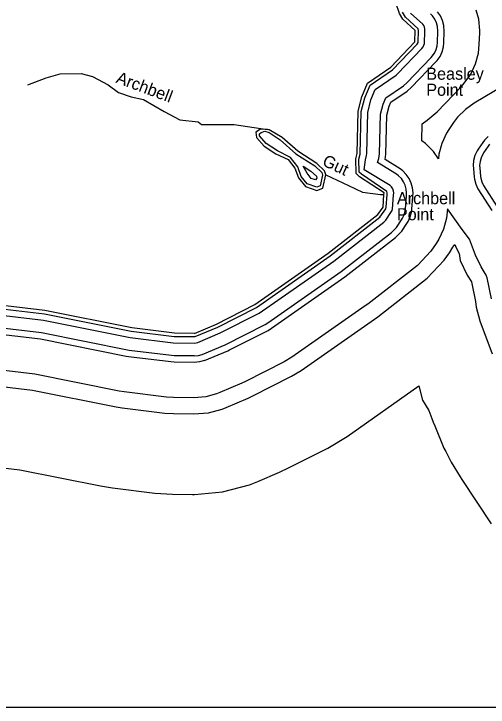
# Model space of a CAD drawing. Extents: x 2532689 to 2764727, y 536648 to 732970.
# Drawn here: x 2643510 to 2649400, y 620490 to 629099 of the extents above; entities that cross this region are included whole.
import ezdxf

# ---------------------------------------------------------------- set-up
doc = ezdxf.new("R2010")
doc.units = 0
for name, color, linetype in [('Exist Hydrographic Buffer Line', 7, 'Continuous'), ('Exist Hydrographic Creek Double Shore', 7, 'Continuous'), ('Exist Hydrographic Creek Single Shore', 7, 'Continuous'), ('Exist Hydrographic Creek Single Shore Label', 7, 'Continuous'), ('Exist Hydrographic Point Label', 7, 'Continuous'), ('Exist Hydrographic Pond Under 1500 Sq Ft', 7, 'Continuous'), ('Exist Hydrographic River Shore', 7, 'Continuous'), ('Map Preparation Inset Cut Line', 7, 'Continuous')]:
    doc.layers.add(name, color=color, linetype=linetype)

msp = doc.modelspace()

# ---------------------------------------------------------------- linework, layer by layer
at = {"layer": 'Exist Hydrographic Buffer Line'}
for points in [[(2650106.5, 629298.3), (2650070.4, 629040.7), (2650063.4, 628924.4), (2650043.9, 628900), (2649825.9, 628612.1), (2649740, 628469.9), (2649636.1, 628248.9), (2649604.7, 628212.9), (2649226.4, 627990.7), (2649117.5, 627913.8), (2649018.9, 627815.2), (2648968.6, 627748.8), (2648911.6, 627664.4), (2648881.9, 627616.6), (2648823, 627490.2), (2648786.9, 627355.5), (2648782.2, 627301)], [(2648142.5, 626894.9), (2647827.7, 627107.4), (2647799.4, 627134.4), (2647795.7, 627296.3), (2647810.7, 627357.6), (2647824.4, 627887.2), (2647868.7, 628055.9), (2647934.1, 628212.7), (2648212.4, 628404.8), (2648519.8, 628724.3), (2648530.2, 628745.1), (2648535.8, 628892), (2648530.4, 628913.5), (2648374.2, 629057.2), (2648336.2, 629122.1)], [(2648217.4, 626926.9), (2648199.7, 626952), (2648184.9, 626966.8), (2647860.7, 627162.5), (2647875.9, 627287.6), (2647888.4, 627338.8), (2647891.7, 627364), (2647904.2, 627875.9), (2647944.6, 628030.2), (2647998.9, 628160.2), (2648257.9, 628339), (2648276.4, 628354.7), (2648577.4, 628669), (2648594.6, 628692), (2648603.4, 628711), (2648609, 628731.2), (2648615.7, 628889.2), (2648613.9, 628914.3), (2648608.3, 628934.5), (2648599.7, 628953.4), (2648587.6, 628970.6), (2648436.9, 629108.3)], [(2648370.7, 626970.6), (2648350.2, 627014.9), (2648322.3, 627054.9), (2648287.6, 627089.4), (2648262, 627108.6), (2648026.2, 627253.5), (2648044, 627301.2), (2648051.6, 627360), (2648063.7, 627853.4), (2648096.7, 627978.9), (2648128.5, 628055.3), (2648348.7, 628207.3), (2648392, 628244.1), (2648693, 628558.4), (2648733.2, 628612), (2648753.7, 628656.3), (2648766.4, 628703.4), (2648770.3, 628742.1), (2648775.5, 628883.6), (2648771.4, 628942.1), (2648758.6, 628989.2), (2648738.1, 629033.5), (2648710.3, 629073.4), (2648683.4, 629101.2)], [(2648445.9, 626998), (2648419.5, 627054.9), (2648383.4, 627106.2), (2648339.1, 627150.6), (2648305.9, 627175.4), (2648122.8, 627289.5), (2648131.6, 627358.1), (2648143.5, 627842.1), (2648172.6, 627953.3), (2648193.1, 628002.8), (2648394.3, 628141.4), (2648449.6, 628188.7), (2648750.6, 628503), (2648766.4, 628520.6), (2648802.5, 628572), (2648829, 628628.9), (2648845.2, 628689.5), (2648850.5, 628739.3), (2648855.4, 628880.8), (2648850.1, 628955.9), (2648833.9, 629016.6), (2648807.4, 629073.4), (2648771.4, 629124.9)], [(2648782.2, 627301), (2648720.5, 627389.1), (2648621.9, 627487.7), (2648575.7, 627522.1), (2648581.3, 627735.7), (2648644.2, 627779.3), (2648767.5, 627884.4), (2649068.5, 628198.6), (2649103.5, 628237.8), (2649183.5, 628352), (2649242.4, 628478.4), (2649278.5, 628613.1), (2649290.1, 628723.8), (2649295.3, 628865.2), (2649295.7, 628893.5), (2649283.4, 629032.4), (2649253.4, 629144.9)], [(2647272.4, 626949.1), (2647154.3, 626987.8), (2647080.1, 627081.4), (2647038.5, 627198.2), (2646945.6, 627315), (2646782.4, 627397.1), (2646645.4, 627488.5), (2646562.5, 627583.3), (2646558.8, 627611), (2646583, 627625.9), (2646626.3, 627642), (2646681.1, 627627.4), (2646817.8, 627533.3), (2647011.2, 627363.1), (2647248.6, 627210.2), (2647332.9, 627128.2), (2647343.6, 627097.3), (2647313.4, 626963.3), (2647272.4, 626949.1)], [(2649400.3, 627576.7), (2649356, 627532.3), (2649333.4, 627502.4), (2649276.4, 627418.1), (2649263.1, 627396.6), (2649236.4, 627339.7), (2649220.2, 627279.1), (2649214.7, 627216.6), (2649216.5, 627180.1), (2649227.4, 627072.1), (2649231.3, 627046.1), (2649247.5, 626985.5), (2649273.9, 626928.6), (2649446.6, 626658.4)], [(2649417.3, 627481), (2649399.6, 627457.7), (2649342.6, 627373.4), (2649311.7, 627312.4), (2649299, 627265.2), (2649294.7, 627216.6), (2649296.3, 627188.2), (2649307.2, 627080.3), (2649310, 627060), (2649322.7, 627012.9), (2649343.2, 626968.6), (2649514.1, 626701.6)], [(2647255.6, 627038.7), (2647202.1, 627056.3), (2647150.8, 627120.8), (2647103.3, 627209.1), (2647198.6, 627147.2), (2647270.4, 627084.5), (2647271.6, 627060.4), (2647255.6, 627038.7)], [(2645876.8, 624793.2), (2646167, 624916.4), (2646188.7, 624926.6), (2646666.7, 625169.1), (2646710.2, 625195.2), (2647621.2, 625832.9), (2648250.7, 626321.5), (2648326.2, 626401.8), (2648391.2, 626496.3), (2648406.4, 626520.3), (2648433, 626577.2), (2648449.2, 626637.8), (2648453.7, 626673.5), (2648465.4, 626830.8), (2648467.7, 626874.9), (2648462.1, 626937.4), (2648445.9, 626998)], [(2648370.5, 626651.7), (2648374, 626679.4), (2648385.7, 626836.7), (2648387.7, 626874.9), (2648383.4, 626923.5), (2648370.7, 626970.6)], [(2642543.8, 625453.5), (2643877.8, 625295.6), (2644953.1, 625080.8), (2645489.1, 625015.4), (2645752.2, 625011.5), (2645774.3, 625013.3), (2645794.6, 625018.7), (2646072.7, 625137.2), (2646558, 625383.1), (2647483.4, 626029.5), (2648103.5, 626511.1), (2648128.5, 626537.8), (2648193.5, 626632.3), (2648207.5, 626659.3), (2648213, 626679.5), (2648226.1, 626848.7), (2648227.8, 626874.9), (2648225.9, 626895.7), (2648217.4, 626926.9)], [(2645760.6, 625092.1), (2646041.5, 625210.7), (2646521.7, 625454.4), (2647437.7, 626095.1), (2648054.3, 626574.2), (2648127.7, 626677.6), (2648134.7, 626697.3), (2648146.4, 626854.6), (2648147.8, 626874.9), (2648142.5, 626894.9)], [(2649440.9, 625561.2), (2649386.1, 625821.1), (2649374.4, 625856), (2649311.7, 625958.2), (2649241.5, 626104.2), (2649169.6, 626302.6), (2649076.1, 626421.1), (2648895.2, 626678.4), (2648892.5, 626640.8), (2648882.5, 626561.4), (2648846.4, 626426.7), (2648787.6, 626300.3), (2648753.9, 626247), (2648688.9, 626152.4), (2648520.8, 625974.1), (2647905.6, 625496.2), (2647873.4, 625472.5), (2646962.4, 624834.8), (2646865.6, 624776.8), (2646387.6, 624534.2), (2646339.6, 624511.8), (2646067.7, 624395.7), (2646027.1, 624379.7), (2645892.6, 624343.6), (2645744.2, 624331.6), (2645494.2, 624334.5), (2645407.1, 624340.3), (2644880.1, 624404.4), (2644819.8, 624414), (2643771.2, 624623.5), (2642549.3, 624768.1)], [(2645750.3, 624851.5), (2645802.2, 624855.7), (2645849.4, 624868.4), (2646135.6, 624990), (2646630.4, 625240.5), (2646664.2, 625260.8), (2647575.3, 625898.5), (2648201.5, 626384.7), (2648260.4, 626447.1), (2648325.4, 626541.6), (2648337.3, 626560.3), (2648357.8, 626604.6), (2648370.5, 626651.7)], [(2642175.7, 624610.9), (2643739.6, 624425.9), (2644780.6, 624217.9), (2644855.9, 624205.8), (2645382.9, 624141.8), (2645491.8, 624134.6), (2645741.7, 624131.5), (2645927.5, 624146.7), (2646095.6, 624191.8), (2646146.3, 624211.8), (2646418.2, 624327.8), (2646478.3, 624355.8), (2646956.2, 624598.4), (2647077.2, 624670.9), (2647988.3, 625308.6), (2648028.3, 625338.2), (2648643.2, 625816.2), (2648853.8, 626039.1), (2648918.8, 626133.6), (2648960.8, 626200.3), (2648987.7, 626235.9), (2649001.4, 626194), (2649040.8, 626124.4), (2649053.5, 626036.1), (2649141.3, 625853.6), (2649191.7, 625771.4), (2649244, 625525.5), (2649250, 625457.5), (2649295.1, 625289.1), (2649449.1, 624876.9)], [(2642548.9, 625533.5), (2643890.3, 625374.7), (2644968.9, 625159.3), (2645498.9, 625094.8), (2645760.6, 625092.1)], [(2645876.8, 624793.2), (2645816.1, 624777), (2645749.5, 624771.5), (2645499.3, 624774.5), (2645460.2, 624777.1), (2644933.2, 624841.2), (2644906.1, 624845.5), (2643840.1, 625058.5), (2642244.8, 625247.2)], [(2645750.3, 624851.5), (2645500.4, 624854.5), (2645469.8, 624856.5), (2644942.8, 624920.6), (2644921.9, 624924), (2643852.6, 625137.5), (2642552.3, 625291.4)], [(2642067.8, 623616.7), (2643582.7, 623437.4), (2644585, 623237.3), (2644735.5, 623213.2), (2645262.5, 623149.1), (2645479.7, 623134.6), (2645729.6, 623131.6), (2645753.6, 623131.4), (2646101, 623161.8), (2646437.7, 623252.1), (2646538.8, 623291.9), (2646810.7, 623408), (2646930.8, 623464), (2647408.8, 623706.6), (2647650.7, 623851.6), (2648538.8, 624481.1), (2648586.2, 624303), (2648664.3, 624175.4), (2648701, 624076.1), (2648718.9, 624028.5), (2648736.5, 623984.4), (2648848.9, 623706.1), (2648876.1, 623664.4), (2648940.7, 623530.2), (2649053.7, 623350.8), (2649075, 623317.7), (2649437.2, 622767.6)]]:
    msp.add_lwpolyline(points, dxfattribs=at)
at = {"layer": 'Exist Hydrographic Creek Double Shore'}
msp.add_lwpolyline([(2648106.4, 626857.6), (2648107.6, 626874.9), (2647802.7, 627076), (2647759.6, 627116.9), (2647755.7, 627300.6), (2647771.7, 627366.9), (2647784.6, 627892.8), (2647830.6, 628068.7), (2647901.7, 628239), (2648189.6, 628437.8), (2648490.6, 628752), (2648495.6, 628893.5), (2648342.6, 629031.7), (2648299.7, 629105.4), (2648254.6, 629238.3), (2648310.6, 629355.4), (2648425.6, 629458.6), (2648548.7, 629519.4), (2648563.6, 629628.3), (2648493.7, 629776.5), (2648450.7, 629824.1), (2648438.6, 629984.4), (2648518.7, 630145.3), (2648514.6, 630170.7)], dxfattribs=at)
at = {"layer": 'Exist Hydrographic Creek Single Shore'}
for points in [[(2643684.2, 628218.5), (2643909.4, 628305.1), (2644085.3, 628356.2), (2644344.7, 628357.8), (2644487.6, 628319.9), (2644680, 628217.4), (2644808.5, 628121), (2644965.8, 628067.5), (2645120.6, 628035.9), (2645376.3, 627887.3), (2645570.9, 627782.8), (2645799.1, 627759.4), (2645840.1, 627727.2), (2646244.3, 627727.2), (2646661.2, 627662)], [(2647385.2, 627099.6), (2647663.9, 626968.8), (2647840, 626885.9), (2648062.5, 626856.3), (2648106.4, 626857.6)]]:
    msp.add_lwpolyline(points, dxfattribs=at)
at = {"layer": 'Exist Hydrographic Pond Under 1500 Sq Ft'}
for points in [[(2646661.2, 627662), (2646572.6, 627666.5), (2646515.6, 627631.4), (2646524.6, 627566.1), (2646618.7, 627458.2), (2646762.7, 627362.3), (2646914.6, 627289.6), (2647000.7, 627184.7), (2647044.6, 627061.7), (2647130.7, 626953.5), (2647272.6, 626906.8), (2647347.7, 626932.8), (2647385.2, 627099.6)], [(2647385.2, 627099.6), (2647367.6, 627150.3), (2647273.7, 627241.7), (2647037.6, 627393), (2646841.6, 627565.7), (2646681.7, 627661), (2646661.2, 627662)]]:
    msp.add_lwpolyline(points, dxfattribs=at)
at = {"layer": 'Exist Hydrographic River Shore'}
for points in [[(2645753.6, 625131.5), (2645503.6, 625134.5), (2644976.7, 625198.5), (2643896.7, 625414.3), (2642283.5, 625605.2), (2641599.5, 625672.7), (2641013.4, 625767.2), (2640175.4, 625966.4), (2639352.5, 626241.8), (2638377.5, 626625.9), (2637582.3, 626761.2), (2637297.3, 626844.9), (2637036.4, 626955.9), (2636701.4, 627047.4), (2636506.4, 627161), (2636166.4, 627478.8), (2635937.4, 627650.2), (2635237.3, 628015.9), (2635212.3, 628051), (2635218.2, 628156.2)], [(2645753.6, 625131.5), (2646025.7, 625247.6), (2646503.7, 625490.2), (2647414.7, 626127.9), (2648029.7, 626605.8), (2648094.7, 626700.3), (2648106.4, 626857.6)]]:
    msp.add_lwpolyline(points, dxfattribs=at)
at = {"layer": 'Map Preparation Inset Cut Line'}
msp.add_lwpolyline([(2637707.4, 620490), (2663418.1, 620490), (2663418.1, 648997.4), (2637707.4, 648997.4)], close=True, dxfattribs=at)

# ---------------------------------------------------------------- texts
at = {"layer": 'Exist Hydrographic Creek Single Shore Label'}
for s, rotation, p in [('Archbell', 339.4371, (2644768.4, 628248.5)), ('Gut', 334.86896, (2647329.6, 627223))]:
    msp.add_text(s, height=150, rotation=rotation, dxfattribs=at).set_placement(p)
at = {"layer": 'Exist Hydrographic Point Label'}
for s, p in [('Beasley', (2648632, 628281.2)), ('Point', (2648632, 628082)), ('Archbell', (2648267.4, 626735.6)), ('Point', (2648267.4, 626536.4))]:
    msp.add_text(s, height=150, dxfattribs=at).set_placement(p)

doc.saveas('drawing.dxf')
